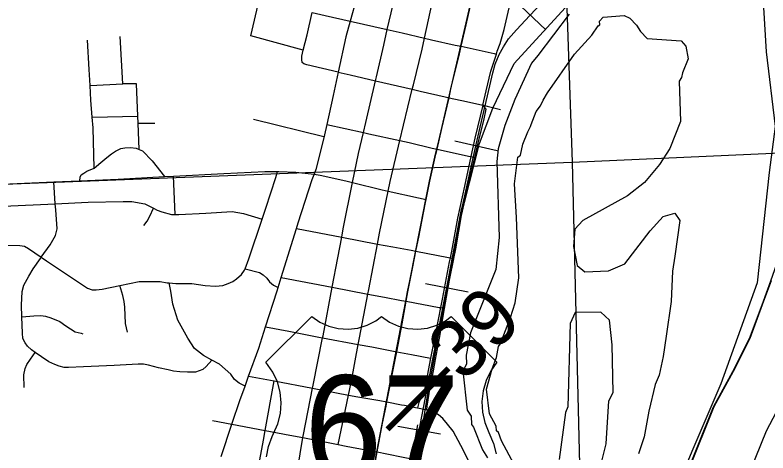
# Model space of a CAD drawing. Extents: x 128.7 to 185.5, y -21.4 to 12.6.
# Drawn here: x 170.223 to 171.52, y -6.884 to -6.129 of the extents above; entities that cross this region are included whole.
import ezdxf

# ---------------------------------------------------------------- set-up
doc = ezdxf.new("R2010")
doc.units = 0
for name, color, linetype in [('tdCoCityStreetMajor', 7, 'Continuous'), ('tdCoCityStreetMinor', 7, 'Continuous'), ('tdCoClipBndry', 7, 'Continuous'), ('tdCoCoBndry', 7, 'Continuous'), ('tdCoCorpBndry', 7, 'Continuous'), ('tdCoHydroRiver', 7, 'Continuous'), ('tdCoPriCL', 7, 'Continuous'), ('tdCoPrimary', 7, 'Continuous'), ('tdCoPriNonDiv', 7, 'Continuous'), ('tdCoPriNonDivCL', 7, 'Continuous'), ('tdCoRRCL', 7, 'Continuous'), ('tdCoSectLine', 7, 'Continuous'), ('tdCoSectLinePart', 7, 'Continuous'), ('tdCoShieldUsRte', 7, 'Continuous'), ('tdCoStBndry', 7, 'Continuous'), ('tdCoStBndryPart', 7, 'Continuous'), ('tdCoTwpBndryShd', 7, 'Continuous'), ('tdStHwyPriRefPost1', 7, 'Continuous')]:
    doc.layers.add(name, color=color, linetype=linetype)

msp = doc.modelspace()

# ---------------------------------------------------------------- linework, layer by layer
at = {"layer": 'tdCoCityStreetMajor'}
for points in [[(170.1375, -6.4232), (170.29, -6.4164), (170.3347, -6.4145), (170.4008, -6.4116), (170.4807, -6.4072), (170.496, -6.4064), (170.5828, -6.4017), (170.6534, -6.3987), (170.6756, -6.3985), (170.6775, -6.3985), (170.7069, -6.3995), (170.7383, -6.4033), (170.749, -6.4047), (170.7932, -6.4145), (170.8047, -6.4173), (170.8558, -6.4298), (170.8661, -6.4321), (170.9182, -6.4436), (170.9314, -6.4466)], [(170.5784, -6.8894), (170.5968, -6.8338), (170.5974, -6.8319), (170.6104, -6.7934), (170.6194, -6.7686), (170.6256, -6.7511), (170.643, -6.7027), (170.6547, -6.6661), (170.6746, -6.6043), (170.6764, -6.5982), (170.6818, -6.581), (170.7078, -6.4966), (170.7108, -6.4869), (170.735, -6.4122), (170.7383, -6.4034)]]:
    msp.add_lwpolyline(points, dxfattribs=at)
at = {"layer": 'tdCoCityStreetMinor'}
for p, q in [((170.8003, -6.1393), (170.8644, -6.1539)), ((170.4089, -6.2474), (170.4046, -6.166)), ((170.3525, -6.2501), (170.4089, -6.2474)), ((170.8442, -6.2419), (170.9074, -6.2567)), ((170.3562, -6.3045), (170.4349, -6.3033)), ((170.4354, -6.3153), (170.4349, -6.3033)), ((170.4354, -6.3153), (170.4643, -6.3149)), ((170.4372, -6.3603), (170.4354, -6.3153)), ((170.7602, -6.3172), (170.8233, -6.3315)), ((171.0082, -6.3727), (171.0149, -6.3741)), ((170.2927, -6.4539), (170.29, -6.4164)), ((170.4993, -6.4725), (170.496, -6.4064)), ((170.2034, -6.458), (170.2927, -6.4539)), ((170.7078, -6.4966), (170.7859, -6.5116)), ((170.7859, -6.5116), (170.8475, -6.5234)), ((170.9725, -6.5474), (170.979, -6.5486)), ((170.6818, -6.581), (170.7697, -6.5979)), ((170.7697, -6.5979), (170.831, -6.6097)), ((170.9559, -6.6331), (170.9629, -6.6343)), ((170.7531, -6.685), (170.8143, -6.6964)), ((170.6256, -6.7511), (170.6699, -6.7594)), ((170.6544, -6.8446), (170.6699, -6.7594)), ((170.6699, -6.7594), (170.7356, -6.7719)), ((170.7356, -6.7719), (170.7979, -6.7837)), ((170.7801, -6.8691), (170.7979, -6.7837)), ((170.7192, -6.857), (170.7801, -6.8691))]:
    msp.add_line(p, q, dxfattribs=at)
for points in [[(170.8205, -6.0515), (170.8112, -6.0995), (170.8003, -6.1393)], [(170.8644, -6.1539), (170.8709, -6.125), (170.8798, -6.0878), (170.8835, -6.0656)], [(170.9285, -6.1687), (170.9425, -6.1057), (170.9484, -6.0803)], [(170.7198, -6.1895), (170.6297, -6.1647), (170.644, -6.1034)], [(171.0523, -6.1961), (171.0539, -6.1912), (171.0589, -6.1781), (171.0655, -6.1535), (171.0758, -6.1087)], [(170.7198, -6.1895), (170.7265, -6.1629), (170.7348, -6.1244)], [(170.7348, -6.1244), (170.7577, -6.1296), (170.8003, -6.1393)], [(170.8003, -6.1393), (170.7929, -6.1661), (170.7798, -6.227)], [(170.8442, -6.2419), (170.8458, -6.235), (170.8583, -6.1807), (170.8644, -6.1539)], [(170.8644, -6.1539), (170.8899, -6.1597), (170.9285, -6.1687)], [(170.9074, -6.2567), (170.9093, -6.249), (170.9243, -6.1874), (170.9285, -6.1687)], [(170.9285, -6.1687), (170.9408, -6.1716), (170.9815, -6.1805), (170.9916, -6.1827), (171.0484, -6.1953), (171.0523, -6.1961)], [(170.3525, -6.2501), (170.3511, -6.2224), (170.3484, -6.1721)], [(170.7798, -6.227), (170.7258, -6.2147), (170.7206, -6.2127), (170.7179, -6.2105), (170.7171, -6.2055), (170.7171, -6.1999), (170.7198, -6.1895)], [(171.0289, -6.284), (171.0349, -6.2592), (171.0428, -6.2255), (171.0523, -6.1961)], [(170.7798, -6.227), (170.771, -6.2677), (170.7602, -6.3172)], [(170.7798, -6.227), (170.8005, -6.2317), (170.8442, -6.2419)], [(170.4349, -6.3033), (170.4327, -6.2471), (170.4103, -6.2473), (170.4089, -6.2474)], [(170.8233, -6.3315), (170.8275, -6.3137), (170.8442, -6.2419)], [(170.3562, -6.3045), (170.3538, -6.2752), (170.3525, -6.2501)], [(170.886, -6.345), (170.8922, -6.3183), (170.9074, -6.2567)], [(170.9074, -6.2567), (170.9211, -6.2599), (170.964, -6.2697), (170.9707, -6.2712), (171.0008, -6.2778), (171.0289, -6.284)], [(171.0289, -6.284), (171.015, -6.3409), (171.0082, -6.3727)], [(171.0149, -6.3741), (171.0201, -6.3515), (171.0307, -6.3103), (171.0344, -6.291), (171.0289, -6.284)], [(171.0289, -6.284), (171.0301, -6.2843), (171.0364, -6.2858), (171.0591, -6.2913)], [(170.3597, -6.3928), (170.3578, -6.3233), (170.3562, -6.3045)], [(170.6343, -6.308), (170.7553, -6.3381), (170.7555, -6.3381)], [(170.7602, -6.3172), (170.7562, -6.3355), (170.7555, -6.3381)], [(170.7555, -6.3381), (170.7416, -6.3947), (170.7383, -6.4033), (170.7383, -6.4034)], [(170.7859, -6.5116), (170.7885, -6.4974), (170.8047, -6.4173), (170.8147, -6.3674), (170.8233, -6.3315)], [(170.8233, -6.3315), (170.8326, -6.3336), (170.886, -6.345)], [(170.8475, -6.5234), (170.8511, -6.5045), (170.8661, -6.4321), (170.8696, -6.4157), (170.886, -6.345)], [(170.886, -6.345), (170.9019, -6.3484), (170.9416, -6.358), (170.9501, -6.3599), (171.0042, -6.3718), (171.0082, -6.3727)], [(170.3597, -6.3928), (170.3713, -6.3832), (170.3812, -6.3741), (170.3893, -6.3677), (170.3962, -6.3633), (170.4058, -6.3586), (170.4125, -6.3578), (170.4221, -6.3573), (170.4322, -6.3581), (170.4372, -6.3603)], [(170.4372, -6.3603), (170.4428, -6.3628), (170.4594, -6.3803), (170.4807, -6.4072)], [(171.0082, -6.3727), (171.0082, -6.3727), (170.9975, -6.4237), (170.9854, -6.4787), (170.975, -6.5359), (170.9726, -6.5473), (170.9725, -6.5474)], [(170.979, -6.5486), (170.9824, -6.532), (170.992, -6.4745), (171.0081, -6.4035), (171.0149, -6.3742), (171.0149, -6.3741)], [(170.3347, -6.4145), (170.3356, -6.4084), (170.3373, -6.4039), (170.3417, -6.4015), (170.3472, -6.398), (170.3597, -6.3928), (170.3597, -6.3928)], [(170.6489, -6.4807), (170.6553, -6.4616), (170.6723, -6.4089), (170.6756, -6.3985)], [(170.2686, -6.5463), (170.2838, -6.5248), (170.2929, -6.5085), (170.2957, -6.4972), (170.2934, -6.4646), (170.2927, -6.4539)], [(170.2927, -6.4539), (170.3492, -6.4513), (170.4096, -6.4503), (170.4246, -6.4501), (170.4468, -6.4543), (170.4582, -6.46), (170.4616, -6.4617)], [(170.4453, -6.4915), (170.451, -6.4839), (170.4555, -6.4753), (170.4616, -6.4617)], [(170.4616, -6.4617), (170.4683, -6.4651), (170.4759, -6.4679), (170.4929, -6.4723), (170.4993, -6.4725)], [(170.4993, -6.4725), (170.5055, -6.4728), (170.5521, -6.4701), (170.5975, -6.4671), (170.617, -6.4711), (170.6489, -6.4807)], [(170.6195, -6.5662), (170.6262, -6.5487), (170.6489, -6.4807)], [(170.7697, -6.5979), (170.7794, -6.547), (170.7859, -6.5116)], [(170.202, -6.5252), (170.2319, -6.5257), (170.2398, -6.5272), (170.2464, -6.5312), (170.2686, -6.5463)], [(170.831, -6.6097), (170.8326, -6.6017), (170.8475, -6.5234)], [(170.8475, -6.5234), (170.8738, -6.5284), (170.9053, -6.5343), (170.9138, -6.536), (170.9699, -6.5469), (170.9725, -6.5474)], [(170.2352, -6.6491), (170.2345, -6.6289), (170.2355, -6.6052), (170.2387, -6.5941), (170.2473, -6.5788), (170.2545, -6.566), (170.2671, -6.5485), (170.2686, -6.5463)], [(170.2686, -6.5463), (170.2777, -6.5526), (170.348, -6.5997), (170.3562, -6.6022), (170.3633, -6.6024), (170.3732, -6.6015), (170.4041, -6.5949)], [(170.9725, -6.5474), (170.9711, -6.5542), (170.9587, -6.6186), (170.9559, -6.633), (170.9559, -6.6331)], [(170.9629, -6.6343), (170.9716, -6.5855), (170.979, -6.5487), (170.979, -6.5486)], [(170.489, -6.5906), (170.5004, -6.5913), (170.5278, -6.5913), (170.551, -6.5948), (170.5685, -6.5963), (170.5813, -6.595), (170.5904, -6.5913), (170.5983, -6.5879), (170.605, -6.5834), (170.6134, -6.576), (170.6188, -6.5682), (170.6195, -6.5662)], [(170.6195, -6.5662), (170.6442, -6.5726), (170.6506, -6.5765), (170.6568, -6.582), (170.6617, -6.5884), (170.6686, -6.5943), (170.6764, -6.5982)], [(170.4041, -6.5949), (170.437, -6.5879), (170.459, -6.5879), (170.4735, -6.5879), (170.4854, -6.5904), (170.489, -6.5906)], [(170.417, -6.6752), (170.4139, -6.6603), (170.4125, -6.6325), (170.4112, -6.6226), (170.409, -6.612), (170.4041, -6.5949)], [(170.5624, -6.7235), (170.5479, -6.7156), (170.5323, -6.7035), (170.521, -6.6858), (170.5035, -6.6549), (170.5008, -6.6457), (170.4953, -6.6273), (170.4914, -6.6046), (170.489, -6.5906)], [(170.7531, -6.685), (170.7538, -6.6816), (170.7697, -6.5979)], [(170.8143, -6.6964), (170.8163, -6.6853), (170.831, -6.6097)], [(170.831, -6.6097), (170.8595, -6.6152), (170.8888, -6.6206), (170.8967, -6.6221), (170.8969, -6.6221), (170.9539, -6.6327), (170.9559, -6.6331)], [(170.9323, -6.809), (170.9331, -6.803), (170.9365, -6.7813), (170.9373, -6.7771), (170.9439, -6.7419), (170.9476, -6.7226), (170.9545, -6.6859), (170.9629, -6.6343)], [(170.9559, -6.6331), (170.9484, -6.6713), (170.9389, -6.7204)], [(170.2352, -6.6491), (170.256, -6.6474), (170.2678, -6.6466), (170.2759, -6.6479), (170.2853, -6.6506), (170.3003, -6.657), (170.3109, -6.6646), (170.3272, -6.6745), (170.3371, -6.6772), (170.3402, -6.678)], [(170.2582, -6.7103), (170.2518, -6.7058), (170.2451, -6.6992), (170.2407, -6.6937), (170.2367, -6.6861), (170.2362, -6.677), (170.2352, -6.6491)], [(170.6548, -6.6661), (170.695, -6.6738), (170.7465, -6.6838), (170.7531, -6.685)], [(170.7356, -6.7719), (170.7365, -6.7669), (170.7531, -6.685)], [(170.7979, -6.7837), (170.803, -6.7595), (170.8143, -6.6964)], [(170.8143, -6.6964), (170.8378, -6.7008), (170.8723, -6.7077), (170.8807, -6.7093), (170.9061, -6.7141), (170.9389, -6.7204)], [(170.2389, -6.7707), (170.2387, -6.7487), (170.2407, -6.7379), (170.2439, -6.731), (170.25, -6.7221), (170.2582, -6.7103)], [(170.5624, -6.7235), (170.5526, -6.7344), (170.5465, -6.7399), (170.5341, -6.7443), (170.5203, -6.7443), (170.5072, -6.7436), (170.4964, -6.7428), (170.487, -6.7404), (170.4703, -6.7369), (170.4535, -6.732), (170.4446, -6.7305), (170.4357, -6.7307), (170.3941, -6.733), (170.3413, -6.7349), (170.3157, -6.7361), (170.3082, -6.7364), (170.2996, -6.7342), (170.2922, -6.7312), (170.2818, -6.7263), (170.269, -6.7179), (170.2582, -6.7103)], [(170.6194, -6.7686), (170.6095, -6.763), (170.6014, -6.757), (170.595, -6.7477), (170.5755, -6.7306), (170.5624, -6.7235)], [(170.9389, -6.7204), (170.9331, -6.7505), (170.9285, -6.7754), (170.9276, -6.7802), (170.9248, -6.7855), (170.9218, -6.7908), (170.9197, -6.7943), (170.9185, -6.7968), (170.9165, -6.8058)], [(170.7192, -6.857), (170.72, -6.852), (170.7356, -6.7719)], [(170.7979, -6.7837), (170.8136, -6.7866), (170.8513, -6.7933), (170.8636, -6.7956), (170.8637, -6.7956), (170.8891, -6.8004), (170.8942, -6.8014), (170.9132, -6.8051), (170.9165, -6.8058)], [(170.9165, -6.8058), (170.9222, -6.8069), (170.927, -6.8079), (170.9323, -6.809)], [(171.0571, -7.0814), (171.0569, -7.0619), (171.0554, -7.0145), (171.0527, -6.9975), (171.0407, -6.9669), (171.0111, -6.9102), (170.9908, -6.8709), (170.978, -6.8461), (170.968, -6.8337), (170.9602, -6.8242), (170.9526, -6.8178), (170.9449, -6.8131), (170.937, -6.8099), (170.9323, -6.809)], [(170.5634, -6.8275), (170.5968, -6.8338), (170.6544, -6.8446)], [(170.6368, -6.9398), (170.6434, -6.9047), (170.6513, -6.8613), (170.6544, -6.8446)], [(170.6544, -6.8446), (170.6968, -6.8526), (170.7192, -6.857)], [(170.7801, -6.8691), (170.7934, -6.8717), (170.8274, -6.8779), (170.847, -6.8816), (170.8639, -6.8848), (170.892, -6.8907), (170.9064, -6.8938), (170.9171, -6.8348)], [(170.7037, -6.9508), (170.7047, -6.9447), (170.7192, -6.857)]]:
    msp.add_lwpolyline(points, dxfattribs=at)
at = {"layer": 'tdCoClipBndry'}
msp.add_lwpolyline([(172.1642, -4.231), (172.0971, -4.413), (172.0126, -4.6147), (171.9322, -4.7889), (171.8625, -4.962), (171.7362, -5.2298), (171.7203, -5.2864), (171.716, -5.3067), (171.7286, -5.407), (171.7274, -5.5455), (171.7066, -5.6859), (171.6945, -5.7365), (171.6565, -5.8358), (171.6383, -5.9072), (171.625, -6.0298), (171.643, -6.2362), (171.6669, -6.3588), (171.6576, -6.4768), (171.6353, -6.5741), (171.5796, -6.727), (171.517, -6.846), (171.462, -6.9823)], dxfattribs=at)
at = {"layer": 'tdCoCoBndry'}
for p, q in [((171.5252, -6.587), (171.5101, -6.6285)), ((171.5101, -6.6285), (171.4886, -6.6865)), ((171.4886, -6.6865), (171.4599, -6.7432)), ((171.4599, -6.7432), (171.4266, -6.8038)), ((171.4266, -6.8038), (171.3712, -6.9415))]:
    msp.add_line(p, q, dxfattribs=at)
for points in [[(171.3708, -6.9415), (171.4262, -6.8038), (171.4596, -6.7432), (171.4882, -6.6865), (171.5097, -6.6285), (171.5249, -6.587)], [(171.5252, -6.587), (171.5101, -6.6285), (171.4886, -6.6865), (171.4599, -6.7432), (171.4266, -6.8038), (171.3712, -6.9415)]]:
    msp.add_lwpolyline(points, dxfattribs=at)
at = {"layer": 'tdCoCorpBndry'}
msp.add_lwpolyline([(171.9024, -4.1493), (171.8912, -4.2721), (171.8858, -4.3876), (171.8772, -4.5995), (171.7132, -4.9722), (171.6677, -5.0794), (171.6353, -5.1988), (171.6024, -5.2929), (171.6054, -5.4491), (171.5946, -5.6057), (171.5567, -5.7048), (171.5205, -5.8574), (171.5104, -6.0866), (171.517, -6.1921), (171.5321, -6.321), (171.522, -6.4003), (171.5013, -6.5903), (171.439, -6.7643), (171.3891, -6.8811), (171.3597, -6.9515)], dxfattribs=at)
at = {"layer": 'tdCoHydroRiver'}
for points in [[(171.1776, -6.127), (171.1235, -6.1986), (171.113, -6.2116), (171.0838, -6.2743), (171.0666, -6.3192), (171.0556, -6.3591), (171.0533, -6.3813), (171.0568, -6.5121), (171.0511, -6.5676), (171.0079, -6.6766), (171, -6.7148), (171.0006, -6.7306), (170.9947, -6.7419), (171.0021, -6.8095), (171.0088, -6.8203), (171.0094, -6.8344), (171.0127, -6.839), (171.0284, -6.8779), (171.0368, -6.8918)], [(171.1171, -6.9676), (171.061, -6.8624), (171.0557, -6.8484), (171.0524, -6.8454), (171.0521, -6.8375), (171.0402, -6.8159), (171.0354, -6.7734), (171.0451, -6.7383), (171.0522, -6.7191), (171.0562, -6.7), (171.0607, -6.6935), (171.062, -6.6872), (171.0764, -6.6503), (171.0849, -6.6247), (171.0911, -6.5818), (171.087, -6.4778), (171.0832, -6.4196), (171.0893, -6.3735), (171.0939, -6.3702), (171.0979, -6.3511), (171.1065, -6.3303), (171.1109, -6.3206), (171.1124, -6.3174), (171.121, -6.295), (171.1285, -6.2852), (171.1328, -6.2756), (171.1402, -6.2626), (171.1866, -6.1961), (171.2169, -6.1634), (171.2273, -6.1472), (171.2304, -6.1455), (171.2301, -6.1392), (171.2362, -6.1326), (171.2724, -6.1296), (171.282, -6.134), (171.2935, -6.1462), (171.3003, -6.157), (171.3118, -6.1692), (171.3704, -6.1732), (171.3786, -6.1823), (171.3826, -6.2043), (171.3725, -6.2284), (171.3712, -6.2363), (171.3668, -6.2428), (171.3695, -6.3121), (171.3507, -6.3586), (171.3329, -6.3862), (171.3072, -6.4172)], [(171.3072, -6.4172), (171.2782, -6.4404), (171.2009, -6.4829), (171.1873, -6.4976), (171.1853, -6.5277), (171.1913, -6.5606), (171.2043, -6.5711), (171.2453, -6.5695), (171.2732, -6.5574), (171.3168, -6.5005), (171.3395, -6.4759), (171.3598, -6.4704), (171.3682, -6.4827), (171.3596, -6.5446), (171.3558, -6.57), (171.3531, -6.6222), (171.3444, -6.6825), (171.3395, -6.7174), (171.3328, -6.7492), (171.3255, -6.7653), (171.3147, -6.8115), (171.307, -6.856), (171.297, -6.8848)], [(171.2343, -6.8951), (171.2411, -6.868), (171.2461, -6.7937), (171.2535, -6.7792), (171.2518, -6.6971), (171.247, -6.6547), (171.2323, -6.6411), (171.1881, -6.6412), (171.1794, -6.6605), (171.1755, -6.8043), (171.1711, -6.8139), (171.1601, -6.8949)]]:
    msp.add_lwpolyline(points, dxfattribs=at)
at = {"layer": 'tdCoPriCL'}
msp.add_lwpolyline([(170.8305, -6.9735), (170.8465, -6.8815), (170.8559, -6.832), (170.8618, -6.8026), (170.8633, -6.7956), (170.8696, -6.7637), (170.8803, -6.7093), (170.8965, -6.6221), (170.8993, -6.6059), (170.9082, -6.5627), (170.9134, -6.536), (170.9183, -6.5116), (170.931, -6.4466), (170.9373, -6.415), (170.9476, -6.3686), (170.9497, -6.3599), (170.9582, -6.3242), (170.9703, -6.2712), (170.9738, -6.2562), (170.9876, -6.1985), (170.9912, -6.1827), (170.9997, -6.1457), (171.008, -6.1088)], dxfattribs=at)
at = {"layer": 'tdCoPrimary'}
for points in [[(170.9501, -6.3599), (170.9586, -6.3242), (170.9707, -6.2712), (170.9741, -6.2562), (170.9879, -6.1985), (170.9916, -6.1827), (171, -6.1457), (171.0117, -6.0943), (171.0168, -6.0719), (171.0257, -6.032), (171.0319, -6.0056), (171.0387, -5.9765)], [(170.9501, -6.3599), (170.9586, -6.3242), (170.9707, -6.2712), (170.9741, -6.2562), (170.9879, -6.1985), (170.9916, -6.1827), (171, -6.1457), (171.0117, -6.0943), (171.0168, -6.0719), (171.0257, -6.032), (171.0319, -6.0056), (171.0387, -5.9765)], [(170.8405, -6.9163), (170.847, -6.8816), (170.8563, -6.832), (170.8622, -6.8026), (170.8636, -6.7956), (170.8787, -6.72), (170.8807, -6.7093), (170.8898, -6.6608), (170.8967, -6.6221), (170.8997, -6.6059), (170.9085, -6.5627), (170.9138, -6.536), (170.9187, -6.5116), (170.9297, -6.4549), (170.9314, -6.4466), (170.9376, -6.415), (170.948, -6.3686), (170.9501, -6.3599), (170.9586, -6.3242), (170.9707, -6.2712), (170.9741, -6.2562), (170.9879, -6.1985), (170.9916, -6.1827), (171, -6.1457), (171.0117, -6.0943)], [(170.8308, -6.9735), (170.8311, -6.9719), (170.8405, -6.9163), (170.847, -6.8816), (170.8563, -6.832), (170.8622, -6.8026), (170.8636, -6.7956), (170.8787, -6.72), (170.8807, -6.7093), (170.8898, -6.6608), (170.8967, -6.6221), (170.8997, -6.6059), (170.9085, -6.5627), (170.9138, -6.536), (170.9187, -6.5116), (170.9297, -6.4549), (170.9314, -6.4466), (170.9376, -6.415), (170.948, -6.3686), (170.9501, -6.3599)], [(170.8308, -6.9735), (170.8311, -6.9719), (170.8405, -6.9163), (170.847, -6.8816), (170.8563, -6.832), (170.8622, -6.8026), (170.8636, -6.7956), (170.8787, -6.72), (170.8807, -6.7093), (170.8898, -6.6608), (170.8967, -6.6221), (170.8997, -6.6059), (170.9085, -6.5627), (170.9138, -6.536), (170.9187, -6.5116), (170.9297, -6.4549), (170.9314, -6.4466), (170.9376, -6.415), (170.948, -6.3686), (170.9501, -6.3599)]]:
    msp.add_lwpolyline(points, dxfattribs=at)
at = {"layer": 'tdCoPriNonDiv'}
msp.add_lwpolyline([(170.557, -7.8978), (170.5538, -7.8164), (170.8124, -7.8046), (170.799, -7.4983), (170.7891, -7.3045), (170.7875, -7.2392), (170.8108, -7.085), (170.8465, -6.8815), (170.8965, -6.6221), (170.9373, -6.415), (171.0164, -6.0719), (171.0409, -5.967)], dxfattribs=at)
at = {"layer": 'tdCoPriNonDivCL'}
msp.add_lwpolyline([(170.8401, -6.9163), (170.8466, -6.8816), (170.8559, -6.832), (170.8618, -6.8026), (170.8632, -6.7956), (170.8783, -6.72), (170.8803, -6.7093), (170.8894, -6.6608), (170.8964, -6.6221), (170.8993, -6.6059), (170.9082, -6.5627), (170.9135, -6.536), (170.9183, -6.5116), (170.9294, -6.4549), (170.931, -6.4466), (170.9373, -6.415), (170.9476, -6.3686), (170.9497, -6.3599), (170.9582, -6.3242), (170.9703, -6.2712), (170.9738, -6.2562), (170.9876, -6.1985), (170.9912, -6.1827), (170.9997, -6.1457), (171.0113, -6.0943)], dxfattribs=at)
msp.add_lwpolyline([(170.8401, -6.9163), (170.8466, -6.8816), (170.8559, -6.832), (170.8618, -6.8026), (170.8632, -6.7956), (170.8783, -6.72), (170.8803, -6.7093), (170.8894, -6.6608), (170.8964, -6.6221), (170.8993, -6.6059), (170.9082, -6.5627), (170.9135, -6.536), (170.9183, -6.5116), (170.9294, -6.4549), (170.931, -6.4466), (170.9373, -6.415), (170.9476, -6.3686), (170.9497, -6.3599), (170.9582, -6.3242), (170.9703, -6.2712), (170.9738, -6.2562), (170.9876, -6.1985), (170.9912, -6.1827), (170.9997, -6.1457), (171.0113, -6.0943)], dxfattribs=at)
at = {"layer": 'tdCoRRCL'}
for p, q in [((171.1377, -6.1543), (171.0833, -6.1026)), ((171.0536, -6.3626), (170.9805, -6.3461)), ((171.0036, -6.6064), (170.93, -6.5921)), ((170.9561, -6.8513), (170.8823, -6.838))]:
    msp.add_line(p, q, dxfattribs=at)
for points in [[(170.8573, -7.2577), (170.9353, -6.7749), (170.989, -6.4856), (171.0233, -6.3501), (171.0462, -6.2893), (171.0827, -6.2121), (171.2025, -6.0813), (171.3203, -5.941), (171.3379, -5.9176), (171.3441, -5.9061), (171.3484, -5.8926), (171.3596, -5.8276), (171.4161, -5.4323), (171.4016, -5.3397), (171.5291, -4.6261), (171.5382, -4.5327), (171.5287, -4.3673), (171.4892, -4.1162)], [(170.9051, -6.9235), (170.9214, -6.8327), (170.9429, -6.7218), (170.9463, -6.7045), (170.9698, -6.5835), (170.9741, -6.5616), (170.9924, -6.4639), (170.9937, -6.4584), (171.0176, -6.3519), (171.0245, -6.3219), (171.0409, -6.2505), (171.0464, -6.2281), (171.0501, -6.2132), (171.0569, -6.1967), (171.0643, -6.1834), (171.0734, -6.1695), (171.0868, -6.154), (171.1096, -6.1294), (171.16, -6.0763)], [(170.9051, -6.9235), (170.9214, -6.8327), (170.9429, -6.7218), (170.9463, -6.7045), (170.9698, -6.5835), (170.9741, -6.5616), (170.9924, -6.4639), (170.9937, -6.4584), (171.0176, -6.3519), (171.0245, -6.3219), (171.0409, -6.2505), (171.0464, -6.2281), (171.0501, -6.2132), (171.0569, -6.1967), (171.0643, -6.1834), (171.0734, -6.1695), (171.0868, -6.154), (171.1096, -6.1294), (171.16, -6.0763)]]:
    msp.add_lwpolyline(points, dxfattribs=at)
at = {"layer": 'tdCoSectLine'}
for points in [[(171.1483, -5.3855), (171.1828, -6.3824)], [(171.1828, -6.3824), (171.5672, -6.365)], [(171.2043, -7.2827), (171.2258, -7.2453), (171.258, -7.1816), (171.2808, -7.1424), (171.3012, -7.0976), (171.3184, -7.0617), (171.3329, -7.0228), (171.35, -6.9843), (171.3708, -6.9415), (171.4262, -6.8038), (171.4596, -6.7432), (171.4882, -6.6865), (171.5097, -6.6285), (171.5249, -6.587), (171.5394, -6.5458), (171.55, -6.4971), (171.5602, -6.4546), (171.5652, -6.4032), (171.5672, -6.365)], [(170.1892, -6.4209), (171.1828, -6.3824)], [(171.1828, -6.3824), (171.2043, -7.2827)]]:
    msp.add_lwpolyline(points, dxfattribs=at)
at = {"layer": 'tdCoSectLinePart'}
msp.add_lwpolyline([(171.2043, -7.2827), (171.2258, -7.2453), (171.258, -7.1816), (171.2808, -7.1424), (171.3012, -7.0976), (171.3184, -7.0617), (171.3329, -7.0228), (171.35, -6.9843), (171.3708, -6.9415), (171.4262, -6.8038), (171.4596, -6.7432), (171.4882, -6.6865), (171.5097, -6.6285), (171.5249, -6.587), (171.5394, -6.5458), (171.55, -6.4971), (171.5602, -6.4546), (171.5652, -6.4032), (171.5672, -6.365)], dxfattribs=at)
at = {"layer": 'tdCoShieldUsRte'}
msp.add_lwpolyline([(170.6563, -6.8903), (170.6598, -6.8722), (170.6663, -6.855), (170.6687, -6.8502), (170.676, -6.8334), (170.6804, -6.8155), (170.6817, -6.7971), (170.68, -6.7788), (170.6752, -6.7611), (170.6675, -6.7443), (170.6555, -6.7273), (170.7344, -6.6484), (170.7482, -6.6581), (170.7636, -6.6652), (170.78, -6.6693), (170.7968, -6.6704), (170.8136, -6.6685), (170.8298, -6.6635), (170.8447, -6.6556), (170.8544, -6.6484), (170.8682, -6.6581), (170.8836, -6.6652), (170.9, -6.6693), (170.9168, -6.6704), (170.9336, -6.6685), (170.9498, -6.6635), (170.9647, -6.6556), (170.9744, -6.6484), (171.0533, -6.7273), (171.0426, -6.7422), (171.0345, -6.7588), (171.0294, -6.7764), (171.0272, -6.7947), (171.0281, -6.8131), (171.0321, -6.831), (171.0391, -6.8481), (171.0475, -6.8671), (171.0519, -6.885)], dxfattribs=at)
at = {"layer": 'tdCoStBndry'}
msp.add_lwpolyline([(171.3708, -6.9415), (171.4262, -6.8038), (171.4596, -6.7432), (171.4882, -6.6865), (171.5097, -6.6285), (171.5249, -6.587)], dxfattribs=at)
at = {"layer": 'tdCoStBndryPart'}
msp.add_lwpolyline([(171.3708, -6.9415), (171.4262, -6.8038), (171.4596, -6.7432), (171.4882, -6.6865), (171.5097, -6.6285), (171.5249, -6.587)], dxfattribs=at)
at = {"layer": 'tdCoTwpBndryShd'}
msp.add_lwpolyline([(171.3708, -6.9415), (171.4262, -6.8038), (171.4596, -6.7432), (171.4882, -6.6865), (171.5097, -6.6285), (171.5249, -6.587)], dxfattribs=at)

# ---------------------------------------------------------------- texts
at = {"layer": 'tdCoShieldUsRte'}
msp.add_text('67', height=0.18, dxfattribs=at).set_placement((170.7216, -6.9297))
at = {"layer": 'tdStHwyPriRefPost1'}
msp.add_text('‒‒39', height=0.1, rotation=45, dxfattribs=at).set_placement((170.8909, -6.869))

doc.saveas('drawing.dxf')
